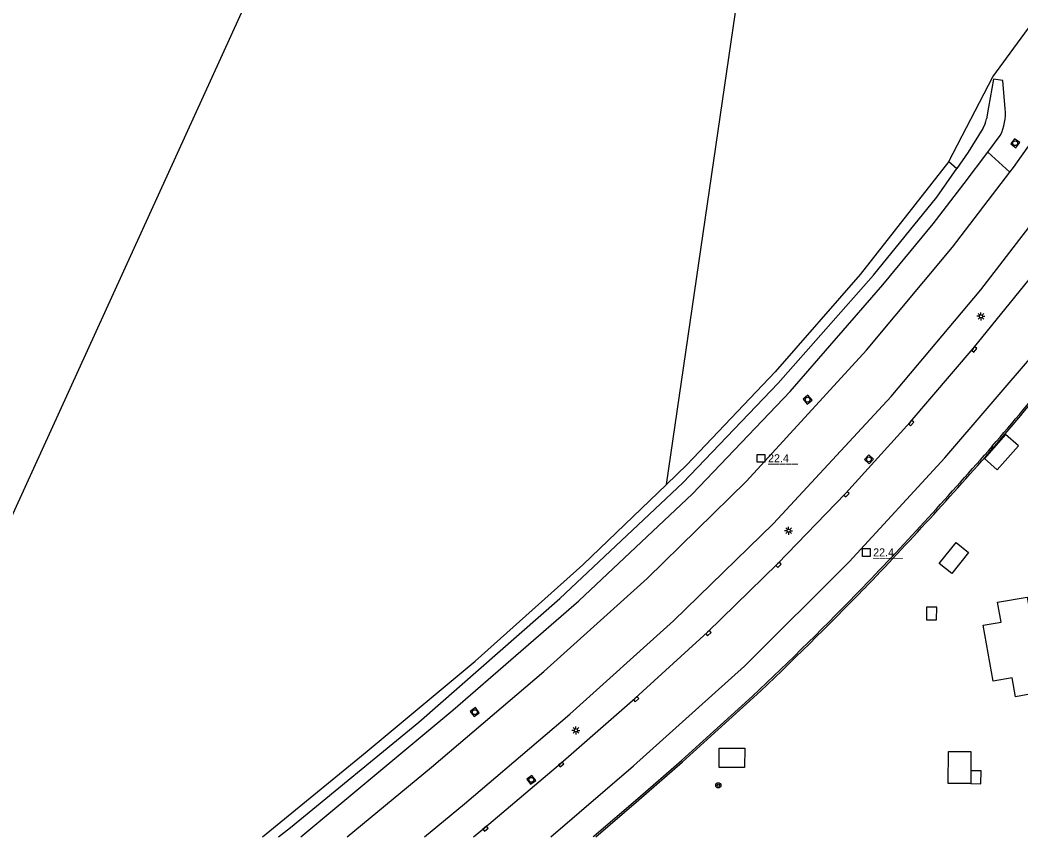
# Model space of a CAD drawing. Extents: x 125000 to 129004, y 397500 to 399008.
# Drawn here: x 125715.3 to 125871.7, y 397500 to 397627.5 of the extents above; entities that cross this region are included whole.
import ezdxf

# ---------------------------------------------------------------- set-up
doc = ezdxf.new("R2010")
doc.units = 0
for name, color, linetype in [('gg-afsc-erfafscheiding', 7, 'Continuous'), ('gg-afsc-geluidsscherm', 7, 'Continuous'), ('gg-bbg-gedigitaliseerde bijgebouw', 7, 'Continuous'), ('gg-bbg-luifel en loopbrug', 7, 'Continuous'), ('gg-knt-bronhoudergrens', 7, 'Continuous'), ('gg-knt-verharding', 7, 'Continuous'), ('gg-kntw-bovenkant insteek waterloop', 7, 'Continuous'), ('gt-anno-nummer hm paal', 7, 'Continuous'), ('gt-grn-groengrens', 7, 'Continuous'), ('gt-symb-boom', 7, 'Continuous'), ('gt-symb-hm paal', 7, 'Continuous'), ('gt-symb-kolk', 7, 'Continuous'), ('gt-symb-lichtmast', 7, 'Continuous'), ('gt-symb-rioolschacht', 7, 'Continuous')]:
    doc.layers.add(name, color=color, linetype=linetype)

# ---------------------------------------------------------------- blocks, each defined once
blk = doc.blocks.new('gt0-RS')
at = {"layer": 'gt-symb-rioolschacht'}
blk.add_lwpolyline([(-0.5, -0.5), (0.5, -0.5), (0.5, 0.5), (-0.5, 0.5)], close=True, dxfattribs=at)
blk.add_circle((0, 0), 0.375, dxfattribs=at)
blk = doc.blocks.new('gt0-KOLK')
at = {"layer": 'gt-symb-kolk'}
blk.add_lwpolyline([(0, 0), (0.37, 0), (0.37, 0.4), (-0.38, 0.4), (-0.38, 0), (0, 0)], dxfattribs=at)
blk = doc.blocks.new('gt0-LMAST')
at = {"layer": 'gt-symb-lichtmast'}
for p, q in [((-0.18, 0.17), (-0.45, 0.44)), ((-0.01, 0.25), (-0.01, 0.62)), ((0.17, 0.17), (0.44, 0.44)), ((-0.26, 0), (-0.63, 0)), ((-0.18, -0.18), (-0.45, -0.45)), ((-0.01, -0.25), (-0.01, -0.63)), ((0.44, -0.45), (0.17, -0.18)), ((0.24, 0), (0.62, 0))]:
    blk.add_line(p, q, dxfattribs=at)
blk.add_circle((-0.01, 0), 0.25, dxfattribs=at)
blk = doc.blocks.new('gt0-HMpaal')
at = {"layer": 'gt-symb-hm paal'}
blk.add_lwpolyline([(-0.6, 0.6), (0.6, 0.6), (0.6, -0.6), (-0.6, -0.6)], close=True, dxfattribs=at)
blk = doc.blocks.new('gt0-BOOM')
at = {"layer": 'gt-symb-boom'}
for radius in [0.4, 0.2]:
    blk.add_circle((0, 0), radius, dxfattribs=at)

msp = doc.modelspace()

# ---------------------------------------------------------------- linework, layer by layer
at = {"layer": 'gg-afsc-erfafscheiding'}
for points in [[(125860.37, 397605.46), (125867.29, 397618.68), (125878.83, 397634.5), (125884.89, 397642.75), (125889.59, 397650.36), (125895.8, 397652.97), (125896.33, 397653.98)], [(125860.37, 397605.46), (125846.55, 397587.83), (125833.28, 397572.6), (125819.46, 397558.07), (125816.28, 397555)], [(125753.22, 397500), (125769.21, 397513.11), (125786.42, 397527.43), (125803.25, 397542.47), (125816.28, 397555)]]:
    msp.add_lwpolyline(points, dxfattribs=at)
at = {"layer": 'gg-afsc-geluidsscherm'}
for points in [[(125804.83, 397500), (125805.01, 397500.16), (125811.82, 397506.02), (125818.62, 397511.96), (125829.72, 397521.97)], [(125805.26, 397500), (125811.99, 397505.8), (125818.79, 397511.74), (125827.71, 397519.77), (125829.91, 397521.77)]]:
    msp.add_lwpolyline(points, dxfattribs=at)
for centre, radius, start, end in [((125501.32, 397877.52), 483.77, 319.1366, 322.6727), ((125499.58, 397878.93), 486.28, 319.1445, 322.6648), ((125388.53, 397979.54), 635.83, 316.13556, 318.83414), ((125388.96, 397979.14), 635.52, 316.13452, 318.83565), ((125455.66, 397918.92), 545.43, 313.2992, 315.8396), ((125455.61, 397918.97), 545.77, 313.2998, 315.8393)]:
    msp.add_arc(centre, radius, start, end, dxfattribs=at)
at = {"layer": 'gg-bbg-gedigitaliseerde bijgebouw'}
msp.add_line((125863.82, 397510.33), (125863.81, 397508.33), dxfattribs=at)
for points in [[(125867.95, 397557.3), (125871.28, 397561.04), (125869.26, 397562.83), (125865.94, 397559.1), (125867.95, 397557.3)], [(125858.9, 397542.68), (125861.53, 397545.95), (125863.48, 397544.39), (125860.85, 397541.11), (125858.9, 397542.68)], [(125868.56, 397533.55), (125868, 397536.63), (125872.61, 397537.46), (125875.25, 397522.69), (125870.82, 397521.9), (125870.29, 397524.85), (125867.34, 397524.32), (125865.78, 397533.05), (125868.56, 397533.55)], [(125856.89, 397533.9), (125858.49, 397533.89), (125858.51, 397535.89), (125856.9, 397535.9), (125856.89, 397533.9)], [(125824.52, 397513.86), (125828.52, 397513.84), (125828.5, 397510.84), (125824.5, 397510.86), (125824.52, 397513.86)], [(125863.81, 397508.33), (125860.31, 397508.35), (125860.34, 397513.35), (125863.84, 397513.33), (125863.82, 397510.33)]]:
    msp.add_lwpolyline(points, dxfattribs=at)
at = {"layer": 'gg-bbg-luifel en loopbrug'}
msp.add_lwpolyline([(125863.81, 397508.33), (125865.41, 397508.32), (125865.42, 397510.32), (125863.82, 397510.33)], dxfattribs=at)
at = {"layer": 'gg-knt-bronhoudergrens'}
msp.add_line((125691.19, 397500), (125766.56, 397665.15), dxfattribs=at)
msp.add_lwpolyline([(125816.28, 397555), (125833.13, 397670.12), (125766.56, 397665.15)], dxfattribs=at)
at = {"layer": 'gg-knt-verharding'}
for points in [[(125869.92, 397603.8), (125870.48, 397604.53), (125878.17, 397615.33), (125879.66, 397617.45), (125883.99, 397623.83)], [(125778.49, 397500), (125784.76, 397505.18), (125801.19, 397519.16), (125817.41, 397533.74), (125833, 397548.92), (125851.39, 397568.74), (125865.4, 397585.41), (125878.47, 397602.38), (125890.51, 397619.19)], [(125798.24, 397500), (125811.15, 397511.1), (125828.46, 397526.65), (125844.83, 397542.94), (125859.76, 397559.17), (125873.93, 397575.7), (125887.72, 397593.6), (125900.04, 397610.54)], [(125766.45, 397500), (125779.58, 397510.88), (125797.15, 397525.84), (125813.3, 397540.33), (125828.78, 397555.55), (125847.51, 397575.98), (125860.94, 397592.08), (125869.92, 397603.8)], [(125786.16, 397500), (125787.88, 397501.43), (125799.72, 397511.49), (125811.41, 397521.65), (125822.72, 397531.96), (125833.65, 397542.63), (125844.26, 397553.62), (125854.37, 397564.74), (125864.21, 397576.23), (125873.62, 397587.88), (125881.3, 397597.98), (125882.78, 397599.87)]]:
    msp.add_lwpolyline(points, dxfattribs=at)
at = {"layer": 'gg-kntw-bovenkant insteek waterloop'}
for p, q in [((125866.47, 397606.92), (125868.42, 397609.51)), ((125862.79, 397602.02), (125866.47, 397606.92))]:
    msp.add_line(p, q, dxfattribs=at)
for points in [[(125869.19, 397613.67), (125868.81, 397618.11), (125867.36, 397618.28), (125866.59, 397613.92), (125866.3, 397612.09)], [(125865.72, 397610.62), (125863.43, 397606.89), (125861.62, 397604.33)], [(125755.69, 397500), (125757.55, 397501.49), (125777.62, 397517.91), (125799.65, 397537.21), (125818.86, 397555.26), (125833.75, 397570.87), (125848.64, 397587.69), (125858.52, 397599.89), (125861.62, 397604.33)], [(125759.17, 397500), (125782.94, 397519.8), (125802.61, 397536.88), (125820.34, 397553.58), (125835.62, 397569.55), (125850.11, 397586.21), (125857.94, 397595.73), (125862.79, 397602.02)]]:
    msp.add_lwpolyline(points, dxfattribs=at)
for centre, radius, start, end in [((125861.83, 397612.88), 7.4, 332.9065, 6.1253), ((125860.17, 397613.65), 6.32, 331.3419, 345.7144)]:
    msp.add_arc(centre, radius, start, end, dxfattribs=at)
at = {"layer": 'gt-grn-groengrens'}
for p, q in [((125866.47, 397606.92), (125869.92, 397603.8)), ((125860.37, 397605.46), (125861.62, 397604.33))]:
    msp.add_line(p, q, dxfattribs=at)

# ---------------------------------------------------------------- block references
at = {"layer": 'gt-symb-boom'}
msp.add_blockref('gt0-BOOM', (125824.39, 397508.06), dxfattribs=at)
at = {"layer": 'gt-symb-hm paal'}
for p in [(125831.08, 397559.11), (125847.5, 397544.41)]:
    msp.add_blockref('gt0-HMpaal', p, dxfattribs=at)
at = {"layer": 'gt-symb-kolk'}
for p, rotation in [((125864.21, 397576.23), -130.53915174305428), ((125854.37, 397564.74), -132.2852483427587), ((125844.26, 397553.62), -133.9465895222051), ((125833.65, 397542.63), -135.68832607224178), ((125822.72, 397531.96), -137.6338301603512), ((125811.41, 397521.65), -139.0134667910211), ((125799.72, 397511.49), -139.62237024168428), ((125787.88, 397501.43), -140.27513746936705)]:
    msp.add_blockref('gt0-KOLK', p, dxfattribs=dict(at, rotation=rotation))
at = {"layer": 'gt-symb-lichtmast'}
for p in [(125865.41, 397581.28), (125835.38, 397547.81), (125802.16, 397516.64)]:
    msp.add_blockref('gt0-LMAST', p, dxfattribs=at)
at = {"layer": 'gt-symb-rioolschacht'}
for p, rotation in [((125870.76, 397608.3), -126.17064413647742), ((125838.33, 397568.27), 130.45838170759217), ((125847.91, 397558.96), 137.0671032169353), ((125786.36, 397519.49), -51.9039146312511), ((125795.18, 397508.92), 36.743796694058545)]:
    msp.add_blockref('gt0-RS', p, dxfattribs=dict(at, rotation=rotation))

# ---------------------------------------------------------------- texts
at = {"layer": 'gt-anno-nummer hm paal'}
for p in [(125832.16, 397558.5), (125848.58, 397543.8)]:
    msp.add_text('22.4', height=1.25, dxfattribs=at).set_placement(p)
at = {"layer": 'gt-symb-hm paal'}
for p in [(125832.16, 397558.5), (125848.58, 397543.8)]:
    msp.add_text('_____', height=1.25, dxfattribs=at).set_placement(p)

doc.saveas('drawing.dxf')
